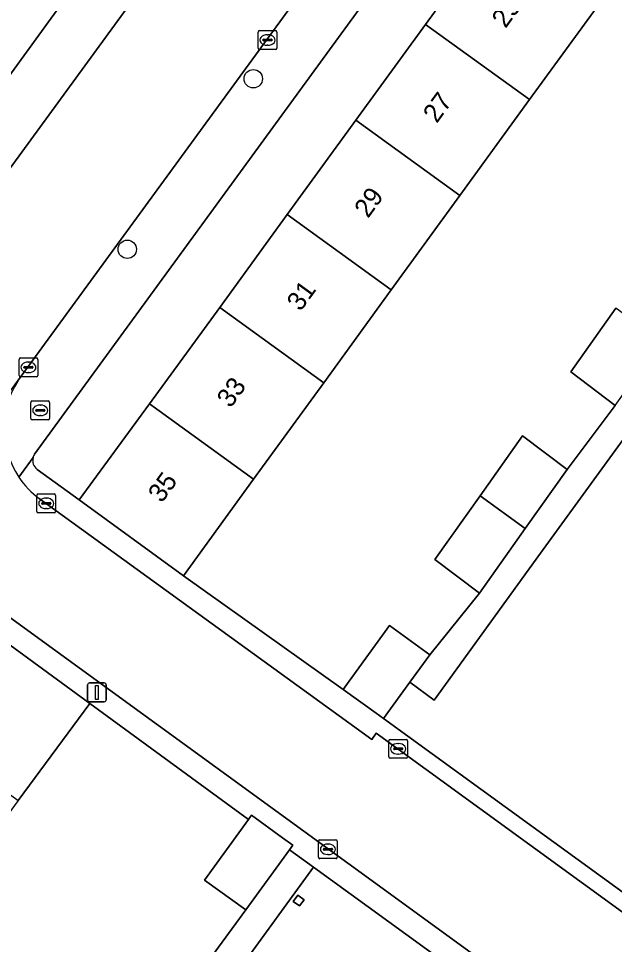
# Model space of a CAD drawing. Extents: x 160102 to 160934, y 382045 to 382923.
# Drawn here: x 160410.9 to 160442.61, y 382406.82 to 382456.1 of the extents above; entities that cross this region are included whole.
import ezdxf

# ---------------------------------------------------------------- set-up
doc = ezdxf.new("R2010")
doc.units = 0
for name, color, linetype in [('IMGEO_Boom', 7, 'Continuous'), ('IMGEO_Brandkraan', 7, 'Continuous'), ('IMGEO_Erf', 7, 'Continuous'), ('IMGEO_Groenvoorziening', 7, 'Continuous'), ('IMGEO_Kolk', 7, 'Continuous'), ('IMGEO_Lichtmast', 7, 'Continuous'), ('IMGEO_Muur', 7, 'Continuous'), ('IMGEO_Pand', 7, 'Continuous'), ('IMGEO_Pand_nummerreeks', 7, 'Continuous'), ('IMGEO_Pand_overbouw', 7, 'Continuous'), ('IMGEO_Rijbaan_lokaal_open', 7, 'Continuous'), ('IMGEO_Voetpad_open', 7, 'Continuous')]:
    doc.layers.add(name, color=color, linetype=linetype)

msp = doc.modelspace()

# ---------------------------------------------------------------- linework, layer by layer
at = {"layer": 'IMGEO_Boom'}
for centre in [(160423.39, 382452.896), (160416.685, 382443.82)]:
    msp.add_circle(centre, 0.489, dxfattribs=at)
at = {"layer": 'IMGEO_Brandkraan'}
for p, q in [((160411.627, 382435.748), (160412.479, 382435.748)), ((160411.552, 382434.822), (160411.552, 382435.674)), ((160411.811, 382435.242), (160411.811, 382435.254)), ((160412.249, 382435.205), (160411.851, 382435.205)), ((160411.854, 382435.291), (160412.252, 382435.291)), ((160412.04, 382435.528), (160412.065, 382435.528)), ((160412.295, 382435.254), (160412.295, 382435.242)), ((160412.553, 382435.674), (160412.553, 382434.822)), ((160412.479, 382434.748), (160411.627, 382434.748)), ((160412.063, 382434.968), (160412.038, 382434.968))]:
    msp.add_line(p, q, dxfattribs=at)
for points in [[(160411.627, 382435.748), (160412.479, 382435.748)], [(160411.552, 382434.822), (160411.552, 382435.674)], [(160412.553, 382435.674), (160412.553, 382434.822)], [(160412.479, 382434.748), (160411.627, 382434.748)]]:
    msp.add_lwpolyline(points, dxfattribs=at)
for centre, radius, start, end in [((160411.629, 382435.672), 0.0765, 91.552, 178.448), ((160411.629, 382435.672), 0.0765, 91.552, 178.448), ((160412.477, 382435.672), 0.0765, 1.552, 88.448), ((160412.477, 382435.672), 0.0765, 1.552, 88.448), ((160411.851, 382435.251), 0.0403, 85.8775, 175.7526), ((160411.848, 382435.241), 0.0366, 178.938, 274.7102), ((160412.252, 382435.248), 0.043, 264.8664, 352.4533), ((160412.256, 382435.253), 0.0386, 1.7309, 96.639), ((160411.629, 382434.824), 0.0765, 181.552, 268.448), ((160411.629, 382434.824), 0.0765, 181.552, 268.448), ((160412.477, 382434.824), 0.0765, 271.552, 358.448), ((160412.477, 382434.824), 0.0765, 271.552, 358.448)]:
    msp.add_arc(centre, radius, start, end, dxfattribs=at)
for centre, major_axis, ratio, start_param, end_param in [((160412.039, 382435.248), (-0.387, 0.002), 0.722429, 4.712389, 7.853982), ((160412.064, 382435.248), (-0.39, 0.002), 0.717154, 1.570796, 4.712389)]:
    msp.add_ellipse(centre, major_axis=major_axis, ratio=ratio, start_param=start_param, end_param=end_param, dxfattribs=at)
at = {"layer": 'IMGEO_Erf'}
for points in [[(160452.196, 382488.373), (160411.747, 382432.918)], [(160456.38, 382451.994), (160438.681, 382427.642), (160433.026, 382419.832), (160431.723, 382420.775), (160430.325, 382418.844), (160481.724, 382381.525), (160497.679, 382369.934), (160503.86, 382377.86), (160504.298, 382377.83), (160506.387, 382407.891), (160506.796, 382407.89), (160506.827, 382408.163), (160507.129, 382408.141), (160507.218, 382409.474), (160506.425, 382409.903), (160506.467, 382410.646), (160506.723, 382415.1), (160507.118, 382421.968), (160505.467, 382422.114), (160507.133, 382447.247), (160503.859, 382449.614), (160506.076, 382452.733), (160472.64, 382477.062)], [(160411.891, 382432.108), (160414.126, 382430.489), (160417.866, 382435.591), (160421.604, 382440.729), (160425.198, 382445.67), (160428.854, 382450.694), (160432.563, 382455.793), (160436.294, 382460.923), (160439.91, 382465.894), (160443.52, 382470.856)], [(160445.442, 382461.89), (160441.826, 382456.917), (160438.096, 382451.786), (160434.389, 382446.687), (160430.735, 382441.661), (160427.142, 382436.72), (160423.406, 382431.581), (160419.672, 382426.445), (160428.175, 382420.4), (160428.266, 382420.525), (160430.636, 382423.799), (160432.786, 382422.243), (160435.431, 382425.525), (160433.061, 382427.314), (160435.459, 382430.698), (160437.72, 382433.887), (160440.09, 382432.098), (160442.658, 382435.506), (160440.288, 382437.295), (160442.686, 382440.679)], [(160439.531, 382401.558), (160426.593, 382410.937), (160422.678, 382405.539)]]:
    msp.add_lwpolyline(points, dxfattribs=at)
for points in [[(160423.001, 382408.66), (160420.803, 382410.251), (160423.132, 382413.468), (160414.7, 382419.656), (160410.879, 382414.479), (160407.012, 382409.239), (160408.78, 382407.934), (160405.026, 382402.846), (160403.258, 382404.151), (160399.539, 382399.112), (160409.171, 382393.204), (160410.161, 382394.496), (160409.383, 382395.092), (160411.724, 382398.098), (160413.99, 382396.362)], [(160425.851, 382408.877), (160425.52, 382409.113), (160425.763, 382409.441), (160426.094, 382409.196)]]:
    msp.add_lwpolyline(points, close=True, dxfattribs=at)
for centre, radius, start, end in [((160412.254, 382432.59), 0.603, 165.152, 233.0102), ((160412.248, 382432.596), 0.596, 147.2326, 165.5778)]:
    msp.add_arc(centre, radius, start, end, dxfattribs=at)
at = {"layer": 'IMGEO_Groenvoorziening'}
msp.add_lwpolyline([(160389.495, 382424.254), (160422.478, 382469.715)], dxfattribs=at)
at = {"layer": 'IMGEO_Kolk'}
for p, q in [((160423.721, 382455.459), (160424.573, 382455.459)), ((160423.646, 382454.533), (160423.646, 382455.385)), ((160423.905, 382454.953), (160423.905, 382454.965)), ((160424.343, 382454.916), (160423.945, 382454.916)), ((160423.948, 382455.002), (160424.346, 382455.002)), ((160424.134, 382455.239), (160424.159, 382455.239)), ((160424.389, 382454.965), (160424.389, 382454.953)), ((160424.647, 382455.385), (160424.647, 382454.533)), ((160424.573, 382454.459), (160423.721, 382454.459)), ((160424.157, 382454.679), (160424.132, 382454.679)), ((160410.923, 382437.112), (160410.923, 382437.964)), ((160410.998, 382438.038), (160411.85, 382438.038)), ((160411.411, 382437.818), (160411.436, 382437.818)), ((160411.924, 382437.964), (160411.924, 382437.112)), ((160411.182, 382437.532), (160411.182, 382437.544)), ((160411.62, 382437.495), (160411.222, 382437.495)), ((160411.225, 382437.581), (160411.623, 382437.581)), ((160411.434, 382437.258), (160411.409, 382437.258)), ((160411.666, 382437.544), (160411.666, 382437.532)), ((160411.85, 382437.038), (160410.998, 382437.038)), ((160411.946, 382430.798), (160412.798, 382430.798)), ((160411.871, 382429.872), (160411.871, 382430.724)), ((160412.13, 382430.292), (160412.13, 382430.304)), ((160412.173, 382430.341), (160412.571, 382430.341)), ((160412.359, 382430.578), (160412.384, 382430.578)), ((160412.614, 382430.304), (160412.614, 382430.292)), ((160412.872, 382430.724), (160412.872, 382429.872)), ((160412.798, 382429.798), (160411.946, 382429.798)), ((160412.568, 382430.255), (160412.17, 382430.255)), ((160412.382, 382430.018), (160412.357, 382430.018)), ((160430.602, 382416.81), (160430.602, 382417.662)), ((160430.677, 382417.736), (160431.529, 382417.736)), ((160431.09, 382417.516), (160431.115, 382417.516)), ((160431.603, 382417.662), (160431.603, 382416.81)), ((160430.861, 382417.23), (160430.861, 382417.242)), ((160431.299, 382417.193), (160430.901, 382417.193)), ((160430.904, 382417.279), (160431.302, 382417.279)), ((160431.345, 382417.242), (160431.345, 382417.23)), ((160431.529, 382416.736), (160430.677, 382416.736)), ((160431.113, 382416.956), (160431.088, 382416.956)), ((160426.862, 382411.463), (160426.862, 382412.315)), ((160426.937, 382412.389), (160427.789, 382412.389)), ((160427.35, 382412.169), (160427.375, 382412.169)), ((160427.863, 382412.315), (160427.863, 382411.463)), ((160427.121, 382411.883), (160427.121, 382411.895)), ((160427.559, 382411.846), (160427.161, 382411.846)), ((160427.164, 382411.932), (160427.562, 382411.932)), ((160427.373, 382411.609), (160427.348, 382411.609)), ((160427.605, 382411.895), (160427.605, 382411.883)), ((160427.789, 382411.389), (160426.937, 382411.389))]:
    msp.add_line(p, q, dxfattribs=at)
for points in [[(160423.721, 382455.459), (160424.573, 382455.459)], [(160423.646, 382454.533), (160423.646, 382455.385)], [(160424.647, 382455.385), (160424.647, 382454.533)], [(160424.573, 382454.459), (160423.721, 382454.459)], [(160410.923, 382437.112), (160410.923, 382437.964)], [(160410.998, 382438.038), (160411.85, 382438.038)], [(160411.924, 382437.964), (160411.924, 382437.112)], [(160411.85, 382437.038), (160410.998, 382437.038)], [(160411.946, 382430.798), (160412.798, 382430.798)], [(160411.871, 382429.872), (160411.871, 382430.724)], [(160412.872, 382430.724), (160412.872, 382429.872)], [(160412.798, 382429.798), (160411.946, 382429.798)], [(160430.602, 382416.81), (160430.602, 382417.662)], [(160430.677, 382417.736), (160431.529, 382417.736)], [(160431.603, 382417.662), (160431.603, 382416.81)], [(160431.529, 382416.736), (160430.677, 382416.736)], [(160426.862, 382411.463), (160426.862, 382412.315)], [(160426.937, 382412.389), (160427.789, 382412.389)], [(160427.863, 382412.315), (160427.863, 382411.463)], [(160427.789, 382411.389), (160426.937, 382411.389)]]:
    msp.add_lwpolyline(points, dxfattribs=at)
for centre, radius, start, end in [((160423.723, 382455.383), 0.0765, 91.552, 178.448), ((160423.723, 382455.383), 0.0765, 91.552, 178.448), ((160424.571, 382455.383), 0.0765, 1.552, 88.448), ((160424.571, 382455.383), 0.0765, 1.552, 88.448), ((160423.945, 382454.962), 0.0403, 85.8775, 175.7526), ((160423.942, 382454.952), 0.0366, 178.938, 274.7102), ((160424.346, 382454.959), 0.043, 264.8664, 352.4533), ((160424.35, 382454.964), 0.0386, 1.7309, 96.639), ((160423.723, 382454.535), 0.0765, 181.552, 268.448), ((160423.723, 382454.535), 0.0765, 181.552, 268.448), ((160424.571, 382454.535), 0.0765, 271.552, 358.448), ((160424.571, 382454.535), 0.0765, 271.552, 358.448), ((160411, 382437.962), 0.0765, 91.552, 178.448), ((160411, 382437.962), 0.0765, 91.552, 178.448), ((160411.848, 382437.962), 0.0765, 1.552, 88.448), ((160411.848, 382437.962), 0.0765, 1.552, 88.448), ((160411.222, 382437.541), 0.0403, 85.8775, 175.7526), ((160411.219, 382437.531), 0.0366, 178.938, 274.7102), ((160411.623, 382437.538), 0.043, 264.8664, 352.4533), ((160411.627, 382437.543), 0.0386, 1.7309, 96.639), ((160411, 382437.114), 0.0765, 181.552, 268.448), ((160411, 382437.114), 0.0765, 181.552, 268.448), ((160411.848, 382437.114), 0.0765, 271.552, 358.448), ((160411.848, 382437.114), 0.0765, 271.552, 358.448), ((160411.948, 382430.722), 0.0765, 91.552, 178.448), ((160411.948, 382430.722), 0.0765, 91.552, 178.448), ((160412.796, 382430.722), 0.0765, 1.552, 88.448), ((160412.796, 382430.722), 0.0765, 1.552, 88.448), ((160412.17, 382430.301), 0.0403, 85.8775, 175.7526), ((160412.167, 382430.291), 0.0366, 178.938, 274.7102), ((160412.571, 382430.298), 0.043, 264.8664, 352.4533), ((160412.575, 382430.303), 0.0386, 1.7309, 96.639), ((160411.948, 382429.874), 0.0765, 181.552, 268.448), ((160411.948, 382429.874), 0.0765, 181.552, 268.448), ((160412.796, 382429.874), 0.0765, 271.552, 358.448), ((160412.796, 382429.874), 0.0765, 271.552, 358.448), ((160430.679, 382417.66), 0.0765, 91.552, 178.448), ((160430.679, 382417.66), 0.0765, 91.552, 178.448), ((160431.527, 382417.66), 0.0765, 1.552, 88.448), ((160431.527, 382417.66), 0.0765, 1.552, 88.448), ((160430.901, 382417.239), 0.0403, 85.8775, 175.7526), ((160430.898, 382417.229), 0.0366, 178.938, 274.7102), ((160431.302, 382417.236), 0.043, 264.8664, 352.4533), ((160431.306, 382417.241), 0.0386, 1.7309, 96.639), ((160430.679, 382416.812), 0.0765, 181.552, 268.448), ((160430.679, 382416.812), 0.0765, 181.552, 268.448), ((160431.527, 382416.812), 0.0765, 271.552, 358.448), ((160431.527, 382416.812), 0.0765, 271.552, 358.448), ((160426.939, 382412.313), 0.0765, 91.552, 178.448), ((160426.939, 382412.313), 0.0765, 91.552, 178.448), ((160427.787, 382412.313), 0.0765, 1.552, 88.448), ((160427.787, 382412.313), 0.0765, 1.552, 88.448), ((160427.161, 382411.892), 0.0403, 85.8775, 175.7526), ((160427.158, 382411.882), 0.0366, 178.938, 274.7102), ((160427.562, 382411.889), 0.043, 264.8664, 352.4533), ((160427.566, 382411.894), 0.0386, 1.7309, 96.639), ((160426.939, 382411.465), 0.0765, 181.552, 268.448), ((160426.939, 382411.465), 0.0765, 181.552, 268.448), ((160427.787, 382411.465), 0.0765, 271.552, 358.448), ((160427.787, 382411.465), 0.0765, 271.552, 358.448)]:
    msp.add_arc(centre, radius, start, end, dxfattribs=at)
for centre, major_axis, ratio, start_param, end_param in [((160424.133, 382454.959), (-0.387, 0.002), 0.722429, 4.712389, 7.853982), ((160424.158, 382454.959), (-0.39, 0.002), 0.717154, 1.570796, 4.712389), ((160411.41, 382437.538), (-0.387, 0.002), 0.722429, 4.712389, 7.853982), ((160411.435, 382437.538), (-0.39, 0.002), 0.717154, 1.570796, 4.712389), ((160412.358, 382430.298), (-0.387, 0.002), 0.722429, 4.712389, 7.853982), ((160412.383, 382430.298), (-0.39, 0.002), 0.717154, 1.570796, 4.712389), ((160431.089, 382417.236), (-0.387, 0.002), 0.722429, 4.712389, 7.853982), ((160431.114, 382417.236), (-0.39, 0.002), 0.717154, 1.570796, 4.712389), ((160427.349, 382411.889), (-0.387, 0.002), 0.722429, 4.712389, 7.853982), ((160427.374, 382411.889), (-0.39, 0.002), 0.717154, 1.570796, 4.712389)]:
    msp.add_ellipse(centre, major_axis=major_axis, ratio=ratio, start_param=start_param, end_param=end_param, dxfattribs=at)
at = {"layer": 'IMGEO_Lichtmast'}
for p, q in [((160414.573, 382419.839), (160414.573, 382420.639)), ((160414.573, 382420.639), (160414.573, 382419.839)), ((160414.673, 382420.739), (160415.463, 382420.739)), ((160415.463, 382420.739), (160414.673, 382420.739)), ((160415.563, 382420.639), (160415.563, 382419.839)), ((160415.563, 382419.839), (160415.563, 382420.639)), ((160415.463, 382419.739), (160414.673, 382419.739)), ((160414.673, 382419.739), (160415.463, 382419.739))]:
    msp.add_line(p, q, dxfattribs=at)
msp.add_lwpolyline([(160414.993, 382420.614), (160415.143, 382420.614), (160415.143, 382419.864), (160414.993, 382419.864), (160414.993, 382420.614)], dxfattribs=at)
for centre, start, end in [((160414.673, 382420.639), 90, 180), ((160414.673, 382420.639), 90, 180), ((160415.463, 382420.639), 0, 90), ((160415.463, 382420.639), 360, 90), ((160414.673, 382419.839), 180, 270), ((160414.673, 382419.839), 180, 270), ((160415.463, 382419.839), 270, 0), ((160415.463, 382419.839), 270, 0)]:
    msp.add_arc(centre, 0.1, start, end, dxfattribs=at)
at = {"layer": 'IMGEO_Muur'}
for points in [[(160419.672, 382426.445), (160428.175, 382420.4)], [(160414.7, 382419.656), (160423.132, 382413.468)]]:
    msp.add_lwpolyline(points, dxfattribs=at)
at = {"layer": 'IMGEO_Pand'}
for points in [[(160441.826, 382456.917), (160436.294, 382460.923), (160432.563, 382455.793), (160438.096, 382451.786)], [(160434.389, 382446.687), (160438.096, 382451.786), (160432.563, 382455.793), (160428.854, 382450.694)], [(160434.389, 382446.687), (160428.854, 382450.694), (160425.198, 382445.67), (160430.735, 382441.661)], [(160427.142, 382436.72), (160430.735, 382441.661), (160425.198, 382445.67), (160421.604, 382440.729)], [(160427.142, 382436.72), (160421.604, 382440.729), (160417.866, 382435.591), (160423.406, 382431.581)], [(160442.686, 382440.679), (160440.288, 382437.295), (160442.658, 382435.506), (160445.09, 382438.939)], [(160423.406, 382431.581), (160417.866, 382435.591), (160414.126, 382430.489), (160419.672, 382426.445)], [(160437.863, 382428.958), (160440.09, 382432.098), (160437.72, 382433.887), (160435.459, 382430.698)], [(160437.863, 382428.958), (160435.459, 382430.698), (160433.061, 382427.314), (160435.431, 382425.525)], [(160405.383, 382418.534), (160410.879, 382414.479), (160414.7, 382419.656), (160409.172, 382423.667)], [(160432.786, 382422.243), (160430.636, 382423.799), (160428.266, 382420.525), (160428.175, 382420.4), (160429.933, 382419.128), (160430.325, 382418.844), (160431.723, 382420.775)], [(160425.32, 382411.863), (160425.412, 382411.99), (160425.496, 382412.106), (160424.945, 382412.505), (160423.298, 382413.697), (160423.209, 382413.574), (160423.132, 382413.468), (160420.803, 382410.251), (160423.001, 382408.66)], [(160426.094, 382409.196), (160425.763, 382409.441), (160425.52, 382409.113), (160425.851, 382408.877)]]:
    msp.add_lwpolyline(points, close=True, dxfattribs=at)
at = {"layer": 'IMGEO_Pand_overbouw'}
msp.add_lwpolyline([(160435.599, 382396.137), (160436.5, 382397.379), (160439.531, 382401.558), (160426.593, 382410.937), (160422.678, 382405.539), (160426.902, 382402.469), (160427.869, 382403.803), (160432.376, 382400.519), (160431.463, 382399.257)], close=True, dxfattribs=at)
at = {"layer": 'IMGEO_Rijbaan_lokaal_open'}
for points in [[(160449.428, 382489.694), (160443.452, 382493.376), (160443.22, 382493.058), (160433.188, 382479.332), (160391.333, 382421.95), (160391.318, 382421.917), (160382.213, 382409.153), (160345.726, 382359.174), (160350.937, 382354.514), (160401.868, 382424.419), (160401.997, 382424.596), (160402.036, 382424.669), (160410.851, 382436.796), (160448.923, 382489.003)], [(160498.608, 382368.158), (160429.934, 382418.064), (160429.691, 382417.738), (160411.998, 382430.553)], [(160408.261, 382425.803), (160498.767, 382359.996), (160498.881, 382360.163)]]:
    msp.add_lwpolyline(points, dxfattribs=at)
for centre, radius, start, end in [((160414.81, 382434.296), 4.682, 147.7267, 213.6896), ((160414.794, 382434.283), 4.662, 213.6665, 233.1483)]:
    msp.add_arc(centre, radius, start, end, dxfattribs=at)
at = {"layer": 'IMGEO_Voetpad_open'}
for points in [[(160448.923, 382489.003), (160410.851, 382436.796)], [(160411.747, 382432.918), (160452.196, 382488.373)], [(160433.916, 382483.104), (160430.297, 382480.492), (160423.32, 382470.875), (160422.478, 382469.715), (160389.495, 382424.254)], [(160391.333, 382421.95), (160433.188, 382479.332)], [(160442.658, 382435.506), (160440.09, 382432.098), (160437.863, 382428.958), (160435.431, 382425.525), (160432.786, 382422.243), (160431.723, 382420.775), (160433.026, 382419.832), (160438.681, 382427.642), (160456.38, 382451.994)], [(160411.671, 382432.744), (160410.914, 382431.699)], [(160410.914, 382431.699), (160411.671, 382432.744)], [(160414.126, 382430.489), (160411.891, 382432.108)], [(160411.998, 382430.553), (160429.691, 382417.738), (160429.934, 382418.064), (160498.608, 382368.158)], [(160500.724, 382367.794), (160497.679, 382369.934), (160481.724, 382381.525), (160430.325, 382418.844), (160429.933, 382419.128), (160428.175, 382420.4), (160419.672, 382426.445), (160414.126, 382430.489)], [(160407.208, 382426.271), (160406.721, 382425.559), (160409.172, 382423.667), (160414.7, 382419.656), (160423.132, 382413.468), (160423.209, 382413.574), (160423.298, 382413.697), (160424.945, 382412.505), (160425.496, 382412.106), (160425.412, 382411.99), (160425.32, 382411.863), (160426.593, 382410.937), (160439.531, 382401.558), (160451.707, 382392.731), (160451.741, 382392.778), (160498.105, 382359.029), (160502.419, 382355.889), (160499.315, 382351.619), (160491.833, 382341.328), (160492.226, 382341.039), (160500.007, 382351.735), (160500.905, 382351.829), (160502.729, 382352.02)], [(160498.881, 382360.163), (160498.767, 382359.996), (160408.261, 382425.803)], [(160422.678, 382405.539), (160426.593, 382410.937), (160425.32, 382411.863), (160423.001, 382408.66), (160413.99, 382396.362)]]:
    msp.add_lwpolyline(points, dxfattribs=at)
for centre, radius, start, end in [((160414.81, 382434.296), 4.682, 147.7267, 213.6896), ((160412.254, 382432.59), 0.603, 165.152, 233.0102), ((160412.248, 382432.596), 0.596, 147.2326, 165.5778), ((160414.794, 382434.283), 4.662, 213.6665, 233.1483)]:
    msp.add_arc(centre, radius, start, end, dxfattribs=at)

# ---------------------------------------------------------------- texts
at = {"layer": 'IMGEO_Pand_nummerreeks'}
for s, p in [('25', (160436.816, 382455.541)), ('27', (160433.157, 382450.489)), ('29', (160429.499, 382445.436)), ('31', (160425.906, 382440.475)), ('33', (160422.182, 382435.331)), ('35', (160418.523, 382430.278))]:
    msp.add_text(s, height=1, rotation=54.0924, dxfattribs=at).set_placement(p)

doc.saveas('drawing.dxf')
